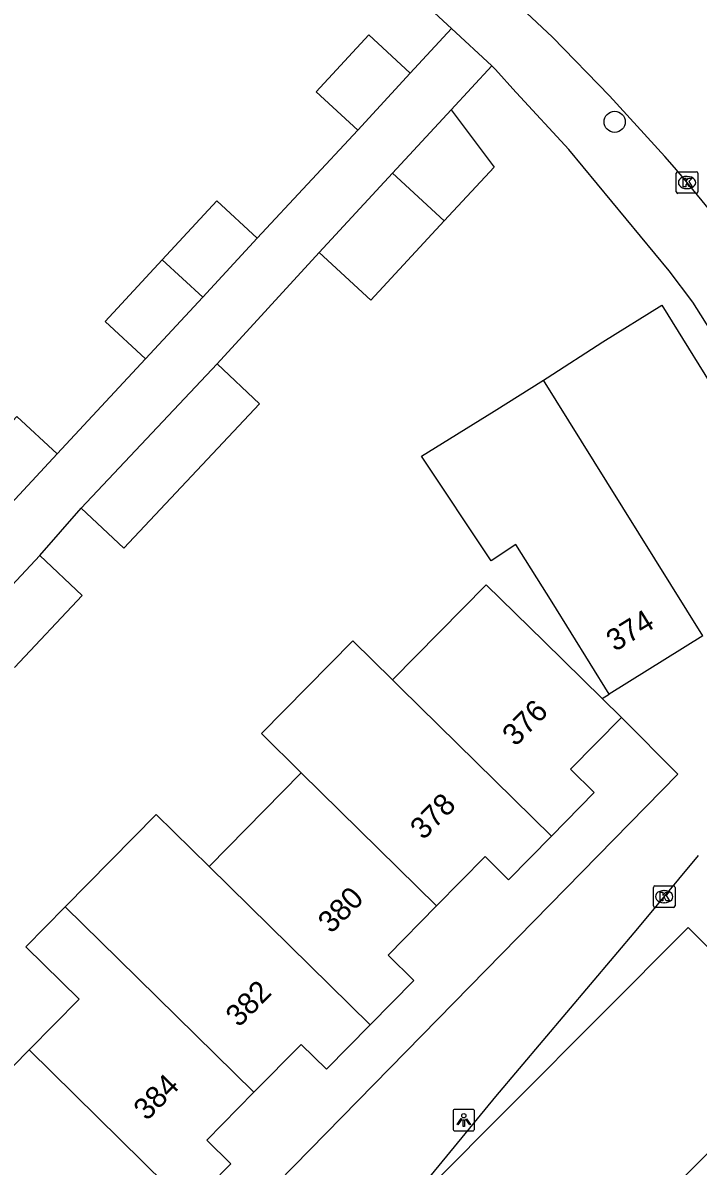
# Model space of a CAD drawing. Extents: x 159222 to 160346, y 381249 to 382166.
# Drawn here: x 159894.8 to 159926, y 381586.3 to 381639.2 of the extents above; entities that cross this region are included whole.
import ezdxf

# ---------------------------------------------------------------- set-up
doc = ezdxf.new("R2010")
doc.units = 0
for name, color, linetype in [('IMGEO_Boom', 7, 'Continuous'), ('IMGEO_Groenvoorziening', 7, 'Continuous'), ('IMGEO_Kolk', 7, 'Continuous'), ('IMGEO_Lichtpunt', 7, 'Continuous'), ('IMGEO_Pand', 7, 'Continuous'), ('IMGEO_Pand_nummerreeks', 7, 'Continuous'), ('IMGEO_Rijbaan_lokaal_open', 7, 'Continuous'), ('IMGEO_Voetpad_open', 7, 'Continuous')]:
    doc.layers.add(name, color=color, linetype=linetype)

msp = doc.modelspace()

# ---------------------------------------------------------------- linework, layer by layer
at = {"layer": 'IMGEO_Boom'}
msp.add_circle((159922.12, 381634.576), 0.489, dxfattribs=at)
at = {"layer": 'IMGEO_Groenvoorziening'}
msp.add_lwpolyline([(159925.518, 381597.313), (159931.189, 381591.669), (159919.068, 381579.492), (159913.398, 381585.135), (159925.518, 381597.313)], dxfattribs=at)
at = {"layer": 'IMGEO_Kolk'}
for p, q in [((159924.963, 381631.344), (159924.963, 381632.196)), ((159925.038, 381632.27), (159925.89, 381632.27)), ((159925.451, 381632.05), (159925.476, 381632.05)), ((159925.964, 381632.196), (159925.964, 381631.344)), ((159925.474, 381631.49), (159925.449, 381631.49)), ((159925.89, 381631.27), (159925.038, 381631.27)), ((159923.983, 381599.247), (159924.835, 381599.247)), ((159923.908, 381598.321), (159923.908, 381599.173)), ((159924.396, 381599.027), (159924.421, 381599.027)), ((159924.909, 381599.173), (159924.909, 381598.321)), ((159924.835, 381598.247), (159923.983, 381598.247)), ((159924.419, 381598.467), (159924.394, 381598.467))]:
    msp.add_line(p, q, dxfattribs=at)
for points in [[(159924.963, 381631.344), (159924.963, 381632.196)], [(159925.038, 381632.27), (159925.89, 381632.27)], [(159925.284, 381631.97), (159925.407, 381631.97), (159925.407, 381631.819), (159925.537, 381631.97), (159925.701, 381631.97), (159925.555, 381631.819), (159925.708, 381631.57), (159925.556, 381631.57), (159925.471, 381631.734), (159925.407, 381631.667), (159925.407, 381631.57), (159925.284, 381631.57), (159925.284, 381631.97)], [(159925.964, 381632.196), (159925.964, 381631.344)], [(159925.89, 381631.27), (159925.038, 381631.27)], [(159923.983, 381599.247), (159924.835, 381599.247)], [(159923.908, 381598.321), (159923.908, 381599.173)], [(159924.229, 381598.947), (159924.352, 381598.947), (159924.352, 381598.796), (159924.482, 381598.947), (159924.646, 381598.947), (159924.5, 381598.796), (159924.653, 381598.547), (159924.501, 381598.547), (159924.416, 381598.711), (159924.352, 381598.644), (159924.352, 381598.547), (159924.229, 381598.547), (159924.229, 381598.947)], [(159924.909, 381599.173), (159924.909, 381598.321)], [(159924.835, 381598.247), (159923.983, 381598.247)]]:
    msp.add_lwpolyline(points, dxfattribs=at)
for centre, start, end in [((159925.04, 381632.194), 91.552, 178.448), ((159925.04, 381632.194), 91.552, 178.448), ((159925.888, 381632.194), 1.552, 88.448), ((159925.888, 381632.194), 1.552, 88.448), ((159925.04, 381631.346), 181.552, 268.448), ((159925.04, 381631.346), 181.552, 268.448), ((159925.888, 381631.346), 271.552, 358.448), ((159925.888, 381631.346), 271.552, 358.448), ((159923.985, 381599.171), 91.552, 178.448), ((159923.985, 381599.171), 91.552, 178.448), ((159924.833, 381599.171), 1.552, 88.448), ((159924.833, 381599.171), 1.552, 88.448), ((159923.985, 381598.323), 181.552, 268.448), ((159923.985, 381598.323), 181.552, 268.448), ((159924.833, 381598.323), 271.552, 358.448), ((159924.833, 381598.323), 271.552, 358.448)]:
    msp.add_arc(centre, 0.0765, start, end, dxfattribs=at)
for centre, major_axis, ratio, start_param, end_param in [((159925.45, 381631.77), (-0.387, 0.002), 0.722429, 4.712389, 7.853982), ((159925.475, 381631.77), (-0.39, 0.002), 0.717154, 1.570796, 4.712389), ((159924.395, 381598.747), (-0.387, 0.002), 0.722429, 4.712389, 7.853982), ((159924.42, 381598.747), (-0.39, 0.002), 0.717154, 1.570796, 4.712389)]:
    msp.add_ellipse(centre, major_axis=major_axis, ratio=ratio, start_param=start_param, end_param=end_param, dxfattribs=at)
at = {"layer": 'IMGEO_Lichtpunt'}
for p, q in [((159914.651, 381588.816), (159914.651, 381588.009)), ((159914.651, 381588.816), (159914.651, 381588.009)), ((159915.553, 381588.911), (159914.745, 381588.911)), ((159915.553, 381588.911), (159914.745, 381588.911)), ((159915.647, 381588.009), (159915.647, 381588.816)), ((159915.647, 381588.009), (159915.647, 381588.816)), ((159914.745, 381587.915), (159915.553, 381587.915)), ((159914.745, 381587.915), (159915.553, 381587.915))]:
    msp.add_line(p, q, dxfattribs=at)
for points in [[(159915.025, 381588.48), (159915.064, 381588.452), (159914.876, 381588.19), (159914.838, 381588.217), (159915.025, 381588.48)], [(159915.127, 381588.432), (159915.174, 381588.432), (159915.174, 381588.11), (159915.127, 381588.11), (159915.127, 381588.432)], [(159915.237, 381588.452), (159915.275, 381588.479), (159915.462, 381588.217), (159915.423, 381588.189), (159915.237, 381588.452)]]:
    msp.add_lwpolyline(points, dxfattribs=at)
msp.add_circle((159915.15, 381588.614), 0.0994, dxfattribs=at)
for centre, start, end in [((159914.745, 381588.816), 90, 180), ((159914.745, 381588.816), 90, 180), ((159915.553, 381588.816), 0, 90), ((159915.553, 381588.816), 0, 90), ((159914.745, 381588.009), 180, 270), ((159914.745, 381588.009), 180, 270), ((159915.553, 381588.009), 270, 0), ((159915.553, 381588.009), 270, 360)]:
    msp.add_arc(centre, 0.0946, start, end, dxfattribs=at)
at = {"layer": 'IMGEO_Pand'}
for points in [[(159910.245, 381634.195), (159908.329, 381635.969), (159910.762, 381638.598), (159912.678, 381636.824)], [(159912.678, 381636.824), (159910.245, 381634.195)], [(159911.852, 381632.207), (159914.558, 381635.131)], [(159914.558, 381635.131), (159916.546, 381632.476), (159914.248, 381629.992)], [(159908.459, 381628.54), (159911.852, 381632.207)], [(159914.248, 381629.992), (159911.852, 381632.207)], [(159901.216, 381628.198), (159903.735, 381630.923), (159905.605, 381629.194)], [(159914.248, 381629.992), (159910.854, 381626.324), (159908.459, 381628.54)], [(159905.605, 381629.194), (159903.086, 381626.469)], [(159900.442, 381623.61), (159898.572, 381625.339), (159901.216, 381628.198)], [(159901.216, 381628.198), (159903.086, 381626.469)], [(159903.086, 381626.469), (159900.442, 381623.61)], [(159918.836, 381622.626), (159919.005, 381622.731), (159921.575, 381624.397), (159924.295, 381626.092), (159927.248, 381621.354)], [(159897.469, 381616.709), (159903.747, 381623.383)], [(159903.747, 381623.383), (159905.714, 381621.534), (159899.436, 381614.859), (159897.469, 381616.709)], [(159921.872, 381608.115), (159919.227, 381612.359), (159917.559, 381615.036), (159916.421, 381614.277), (159913.196, 381619.11), (159916.545, 381621.198), (159918.836, 381622.626)], [(159926.197, 381610.811), (159921.759, 381617.934), (159918.836, 381622.626)], [(159891.968, 381618.219), (159894.489, 381620.945), (159896.359, 381619.216)], [(159896.359, 381619.216), (159893.838, 381616.489)], [(159892.5, 381611.275), (159895.551, 381614.518)], [(159895.551, 381614.518), (159897.518, 381612.669), (159894.389, 381609.342)], [(159911.861, 381608.768), (159916.184, 381613.171), (159918.864, 381610.539), (159921.544, 381607.908)], [(159926.197, 381610.811), (159921.872, 381608.115)], [(159907.641, 381604.471), (159905.797, 381606.286), (159910.018, 381610.583), (159911.861, 381608.768)], [(159919.198, 381601.545), (159912.226, 381608.409), (159911.861, 381608.768)], [(159921.544, 381607.908), (159922.432, 381607.036)], [(159922.432, 381607.036), (159920.077, 381604.638), (159921.176, 381603.559), (159919.198, 381601.545)], [(159903.385, 381600.137), (159907.641, 381604.471)], [(159907.641, 381604.471), (159913.895, 381598.315)], [(159896.735, 381598.275), (159900.938, 381602.546), (159903.385, 381600.137)], [(159919.198, 381601.545), (159917.221, 381599.531), (159916.136, 381600.597), (159913.895, 381598.315)], [(159910.818, 381592.82), (159903.385, 381600.137)], [(159895.057, 381591.656), (159897.368, 381594.01), (159894.914, 381596.426), (159896.735, 381598.275)], [(159896.735, 381598.275), (159899.187, 381595.862), (159905.45, 381589.698)], [(159913.895, 381598.315), (159911.654, 381596.033), (159912.835, 381594.874), (159910.818, 381592.82)], [(159910.818, 381592.82), (159908.8, 381590.765), (159907.628, 381591.916), (159905.45, 381589.698)], [(159902.427, 381584.4), (159900.474, 381582.412), (159899.313, 381583.552), (159896.874, 381581.068), (159893.306, 381584.571), (159890.656, 381587.174), (159895.057, 381591.656)], [(159902.427, 381584.4), (159895.057, 381591.656)], [(159905.45, 381589.698), (159903.272, 381587.48), (159904.382, 381586.391), (159902.427, 381584.4)]]:
    msp.add_lwpolyline(points, dxfattribs=at)
at = {"layer": 'IMGEO_Rijbaan_lokaal_open'}
msp.add_lwpolyline([(159897.827, 381658.403), (159915.172, 381642.335), (159919.247, 381638.489), (159921.881, 381635.786), (159924.445, 381632.969)], dxfattribs=at)
msp.add_arc((159839.686, 381559.89), 111.913, 29.83766, 40.76777, dxfattribs=at)
at = {"layer": 'IMGEO_Voetpad_open'}
for points in [[(159895.769, 381656.262), (159914.584, 381638.888)], [(159914.584, 381638.888), (159912.678, 381636.824)], [(159916.446, 381637.169), (159914.584, 381638.888)], [(159914.558, 381635.131), (159916.446, 381637.169)], [(159927.248, 381621.354), (159928.374, 381622.067), (159925.736, 381626.23), (159924.642, 381627.683), (159920.002, 381633.301), (159917.579, 381635.922), (159917.549, 381635.955), (159916.615, 381636.991), (159916.446, 381637.169)], [(159910.245, 381634.195), (159905.605, 381629.194)], [(159903.747, 381623.383), (159908.459, 381628.54)], [(159900.442, 381623.61), (159896.359, 381619.216)], [(159895.551, 381614.518), (159897.469, 381616.709)], [(159921.544, 381607.908), (159921.872, 381608.115)], [(159882.637, 381554.045), (159886.189, 381556.852), (159901.457, 381576.14), (159899.155, 381577.976), (159925.043, 381604.411), (159922.432, 381607.036)], [(159908.369, 381579.61), (159912.588, 381584.585), (159916.628, 381589.503), (159923.199, 381597.278), (159925.99, 381600.653)]]:
    msp.add_lwpolyline(points, dxfattribs=at)

# ---------------------------------------------------------------- texts
at = {"layer": 'IMGEO_Pand_nummerreeks'}
for s, rotation, p in [('374', 31.7419, (159922.135, 381610.052)), ('376', 45.4585, (159917.539, 381605.657)), ('378', 45.4585, (159913.282, 381601.332)), ('380', 45.4559, (159909.022, 381597.004)), ('382', 45.4559, (159904.758, 381592.671)), ('384', 45.4559, (159900.501, 381588.345))]:
    msp.add_text(s, height=1, rotation=rotation, dxfattribs=at).set_placement(p)

doc.saveas('drawing.dxf')
